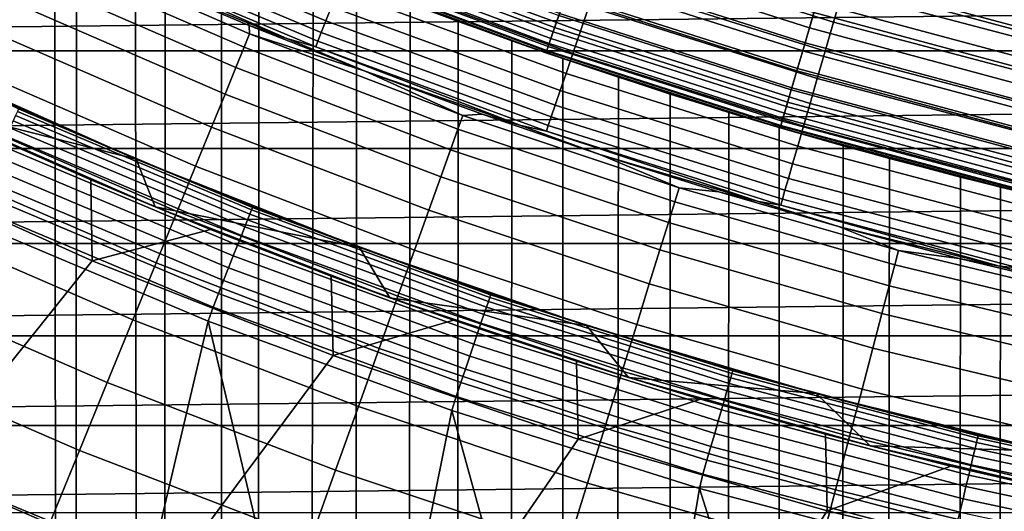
# Model space of a CAD drawing. Header units: metres. Extents: x -109 to 109, y -342 to 66.
# Tile 259 of 512: x -9.01 to -5.01, y -21.71 to -19.71. Entities that reach past the tile are written whole.
import ezdxf

# ---------------------------------------------------------------- set-up
doc = ezdxf.new("R2010")
doc.units = ezdxf.units.M
doc.layers.add('solid_K_24_62_16_000B91', color=7, linetype='CONTINUOUS')

msp = doc.modelspace()

# ---------------------------------------------------------------- linework, layer by layer
at = {"layer": 'solid_K_24_62_16_000B91'}
for points in [[(-8.971169, -281.998566, 12.344424), (-9.313966, -281.865784, 12.839974), (-9.447623, -18.754797, -57.434387), (-9.168513, -18.892813, -57.856709)], [(-9.313966, -278.836395, 24.145853), (-8.971169, -278.703613, 24.641403), (-8.776554, -19.078053, -44.649933), (-9.11359, -18.919367, -45.180481)], [(-8.600146, -282.12616, 11.868219), (-8.971169, -281.998566, 12.344424), (-9.168513, -18.892813, -57.856709), (-8.865172, -19.037035, -58.267902)], [(-8.202064, -282.248169, 11.412859), (-8.600146, -282.12616, 11.868219), (-8.865172, -19.037035, -58.267902), (-8.537788, -19.186092, -58.666569)], [(-8.971169, -278.703613, 24.641403), (-8.600146, -278.575989, 25.117607), (-8.416058, -19.239801, -44.138729), (-8.776554, -19.078053, -44.649933)], [(-8.202064, -282.248169, 11.412859), (-8.537788, -19.186092, -58.666569), (-8.187317, -19.338247, -59.050694)], [(-8.600146, -278.575989, 25.117607), (-8.202064, -278.453979, 25.572969), (-8.035668, -19.401754, -43.651417), (-8.416058, -19.239801, -44.138729)], [(-7.763154, -19.715445, -29.859468), (-8.678729, -19.329899, -29.859468), (-8.653186, -19.273006, -29.999943), (-7.740305, -19.657417, -29.999943)], [(-7.781529, -19.76211, -29.714186), (-8.699271, -19.375652, -29.714186), (-8.678729, -19.329899, -29.859468), (-7.763154, -19.715445, -29.859468)], [(-6.728083, -19.756865, -30.382496), (-7.646737, -19.419788, -30.382496), (-7.607965, -19.321323, -30.493958), (-6.693969, -19.656689, -30.493958)], [(-5.69913, -19.72003, -30.687834), (-6.617188, -19.431225, -30.687834), (-6.575081, -19.307579, -30.768835), (-5.662865, -19.594547, -30.768835)], [(-8.202064, -282.248169, 11.412859), (-8.187317, -19.338247, -59.050694), (-7.814703, -19.491804, -59.418682)], [(-6.838885, -19.759663, -63.845238), (-7.771342, -19.411873, -63.845238), (-7.745199, -19.346573, -64.122269), (-6.815879, -19.69319, -64.122269)], [(-6.813245, -19.685577, -32.196003), (-7.742205, -19.339092, -32.196003), (-7.764576, -19.394974, -32.350132), (-6.832932, -19.74246, -32.350132)], [(-5.767221, -19.64135, -31.644464), (-6.695261, -19.344688, -31.644464), (-6.730264, -19.44582, -31.770662), (-5.797371, -19.744034, -31.770662)], [(-8.923791, -19.397949, -28.532835), (-8.072843, -19.767237, -28.532835), (-8.095446, -19.82258, -28.045769), (-8.948776, -19.452259, -28.045769)], [(-8.072843, -19.767237, -28.532835), (-8.923791, -19.397949, -28.532835), (-8.54127, -19.536139, -29.010334), (-8.074717, -19.733549, -29.010334)], [(-8.72479, -19.432487, -29.41346), (-7.921173, -19.786184, -29.262819), (-8.54127, -19.536139, -29.010334), (-8.853663, -19.386869, -29.262819)], [(-7.804355, -19.82008, -29.41346), (-8.72479, -19.432487, -29.41346), (-8.714663, -19.409931, -29.565153), (-7.795296, -19.797073, -29.565153)], [(-7.795296, -19.797073, -29.565153), (-8.714663, -19.409931, -29.565153), (-8.699271, -19.375652, -29.714186), (-7.781529, -19.76211, -29.714186)], [(-8.202064, -278.453979, 25.572969), (-7.778174, -278.337952, 26.006054), (-7.638022, -19.561712, -43.190308), (-8.035668, -19.401754, -43.651417)], [(-6.855362, -19.807268, -63.563889), (-7.790065, -19.458643, -63.563889), (-7.771342, -19.411873, -63.845238), (-6.838885, -19.759663, -63.845238)], [(-6.832932, -19.74246, -32.350132), (-7.764576, -19.394974, -32.350132), (-7.782136, -19.438835, -32.508709), (-6.848384, -19.787107, -32.508709)], [(-5.815046, -19.804228, -64.657761), (-6.750782, -19.505106, -64.657761), (-6.709024, -19.384453, -64.913483), (-5.779076, -19.681725, -64.913483)], [(-4.801707, -19.792906, -65.159439), (-5.738053, -19.542013, -65.159439), (-5.692186, -19.385805, -65.394363), (-4.763325, -19.634693, -65.394363)], [(-4.768724, -19.65695, -31.420704), (-5.698638, -19.40778, -31.420704), (-5.734234, -19.529009, -31.527544), (-4.798512, -19.779736, -31.527544)], [(-18.08902, -19.430811, 84.926178), (-17.643488, -19.837572, 84.926178), (18.089027, -19.430805, 84.926178)], [(-17.643488, -19.837572, 84.926178), (17.643496, -19.837566, 84.926178), (18.089027, -19.430805, 84.926178)], [(-8.948776, -19.452259, -28.045769), (-8.095446, -19.82258, -28.045769), (-8.128892, -19.904476, -27.563086), (-8.985748, -19.532623, -27.563086)], [(-7.804355, -19.82008, -29.41346), (-7.921173, -19.786184, -29.262819), (-8.72479, -19.432487, -29.41346)], [(-6.848384, -19.787107, -32.508709), (-7.782136, -19.438835, -32.508709), (-7.794764, -19.470377, -32.670647), (-6.859497, -19.819214, -32.670647)], [(-6.759007, -19.847673, -30.262415), (-7.681883, -19.509048, -30.262415), (-7.646737, -19.419788, -30.382496), (-6.728083, -19.756865, -30.382496)], [(-5.797371, -19.744034, -31.770662), (-6.730264, -19.44582, -31.770662), (-6.761734, -19.536749, -31.905273), (-5.82448, -19.836357, -31.905273)], [(-5.733344, -19.838417, -30.595985), (-6.656914, -19.547878, -30.595985), (-6.617188, -19.431225, -30.687834), (-5.69913, -19.72003, -30.687834)], [(-8.202064, -282.248169, 11.412859), (-7.814703, -19.491804, -59.418682), (-7.420635, -19.645208, -59.769444), (-7.778174, -282.364227, 10.979774)], [(-6.866193, -19.838562, -32.834843), (-7.802373, -19.489386, -32.834843), (-7.804913, -19.495726, -33), (-6.868428, -19.845016, -33)], [(-7.801274, -19.486639, -63.279659), (-6.865226, -19.835768, -63.279659), (-6.868427, -19.845016, -63), (-7.804911, -19.495728, -63)], [(-6.859497, -19.819214, -32.670647), (-7.794764, -19.470377, -32.670647), (-7.802373, -19.489386, -32.834843), (-6.866193, -19.838562, -32.834843)], [(-6.865226, -19.835768, -63.279659), (-7.801274, -19.486639, -63.279659), (-7.790065, -19.458643, -63.563889), (-6.855362, -19.807268, -63.563889)], [(-4.7382, -19.838442, -30.768835), (-5.662865, -19.594547, -30.768835), (-5.624814, -19.462883, -30.8384), (-4.706362, -19.705139, -30.8384)], [(-8.985748, -19.532623, -27.563086), (-8.128892, -19.904476, -27.563086), (-8.173064, -20.012636, -27.086475), (-9.034576, -19.638763, -27.086475)], [(-6.799747, -19.868654, -42.351524), (-6.868428, -19.845016, -33), (-7.804913, -19.495726, -33), (-7.225279, -19.717894, -42.756645)], [(-7.638022, -19.561712, -43.190308), (-7.225279, -19.717894, -42.756645), (-7.804913, -19.495726, -33)], [(-7.006536, -19.796679, -60.101452), (-7.420635, -19.645208, -59.769444), (-7.804911, -19.495728, -63), (-6.868427, -19.845016, -63)], [(-6.786517, -19.928453, -30.134586), (-7.713149, -19.588451, -30.134586), (-7.681883, -19.509048, -30.262415), (-6.759007, -19.847673, -30.262415)], [(-5.845779, -19.908897, -64.393578), (-6.786462, -19.608194, -64.393578), (-6.750782, -19.505106, -64.657761), (-5.815046, -19.804228, -64.657761)], [(-4.798512, -19.779736, -31.527544), (-5.734234, -19.529009, -31.527544), (-5.767221, -19.64135, -31.644464), (-4.826116, -19.893518, -31.644464)], [(-8.074717, -19.733549, -29.010334), (-8.54127, -19.536139, -29.010334), (-7.921173, -19.786184, -29.262819)], [(-7.778174, -278.337952, 26.006054), (-7.329813, -278.228241, 26.415499), (-7.225279, -19.717894, -42.756645), (-7.638022, -19.561712, -43.190308)], [(-5.82448, -19.836357, -31.905273), (-6.761734, -19.536749, -31.905273), (-6.789458, -19.61685, -32.047379), (-5.848361, -19.917686, -32.047379)], [(-5.765258, -19.948847, -30.493958), (-6.693969, -19.656689, -30.493958), (-6.656914, -19.547878, -30.595985), (-5.733344, -19.838417, -30.595985)], [(-4.836036, -19.934412, -64.913483), (-5.779076, -19.681725, -64.913483), (-5.738053, -19.542013, -65.159439), (-4.801707, -19.792906, -65.159439)], [(-6.81041, -19.998617, -29.999943), (-7.740305, -19.657417, -29.999943), (-7.713149, -19.588451, -30.134586), (-6.786517, -19.928453, -30.134586)], [(-5.871119, -19.995197, -64.122269), (-6.815879, -19.69319, -64.122269), (-6.786462, -19.608194, -64.393578), (-5.845779, -19.908897, -64.393578)], [(-4.768543, -19.965487, -30.687834), (-5.69913, -19.72003, -30.687834), (-5.662865, -19.594547, -30.768835), (-4.7382, -19.838442, -30.768835)], [(-9.034576, -19.638763, -27.086475), (-8.173064, -20.012636, -27.086475), (-8.227809, -20.146683, -26.617601), (-9.095092, -19.770306, -26.617601)], [(-7.778174, -282.364227, 10.979774), (-7.420635, -19.645208, -59.769444), (-7.006536, -19.796679, -60.101452), (-7.329813, -282.473938, 10.570329)], [(-5.848361, -19.917686, -32.047379), (-6.789458, -19.61685, -32.047379), (-6.813245, -19.685577, -32.196003), (-5.86885, -19.987467, -32.196003)], [(-4.826116, -19.893518, -31.644464), (-5.767221, -19.64135, -31.644464), (-5.797371, -19.744034, -31.770662), (-4.851346, -19.99752, -31.770662)], [(-6.830514, -20.057652, -29.859468), (-7.763154, -19.715445, -29.859468), (-7.740305, -19.657417, -29.999943), (-6.81041, -19.998617, -29.999943)], [(-5.890937, -20.062689, -63.845238), (-6.838885, -19.759663, -63.845238), (-6.815879, -19.69319, -64.122269), (-5.871119, -19.995197, -64.122269)], [(-5.86885, -19.987467, -32.196003), (-6.813245, -19.685577, -32.196003), (-6.832932, -19.74246, -32.350132), (-5.885808, -20.045221, -32.350132)], [(-5.794639, -20.05051, -30.382496), (-6.728083, -19.756865, -30.382496), (-6.693969, -19.656689, -30.493958), (-5.765258, -19.948847, -30.493958)], [(-4.866137, -20.058487, -64.657761), (-5.815046, -19.804228, -64.657761), (-5.779076, -19.681725, -64.913483), (-4.836036, -19.934412, -64.913483)], [(-6.846682, -20.105127, -29.714186), (-7.781529, -19.76211, -29.714186), (-7.763154, -19.715445, -29.859468), (-6.830514, -20.057652, -29.859468)], [(-7.329813, -278.228241, 26.415499), (-6.858388, -278.125214, 26.800016), (-6.799747, -19.868654, -42.351524), (-7.225279, -19.717894, -42.756645)], [(-4.797171, -20.085348, -30.595985), (-5.733344, -19.838417, -30.595985), (-5.69913, -19.72003, -30.687834), (-4.768543, -19.965487, -30.687834)], [(-9.095092, -19.770306, -26.617601), (-8.227809, -20.146683, -26.617601), (-8.292933, -20.306147, -26.158104), (-9.167081, -19.92679, -26.158104)], [(-8.072843, -19.767237, -28.532835), (-7.206658, -20.099216, -28.532835), (-7.226836, -20.155491, -28.045769), (-8.095446, -19.82258, -28.045769)], [(-7.603605, -19.919819, -29.010334), (-8.074717, -19.733549, -29.010334), (-7.921173, -19.786184, -29.262819)], [(-8.072843, -19.767237, -28.532835), (-8.074717, -19.733549, -29.010334), (-7.603605, -19.919819, -29.010334)], [(-8.072843, -19.767237, -28.532835), (-7.603605, -19.919819, -29.010334), (-7.206658, -20.099216, -28.532835)], [(-6.858795, -20.140697, -29.565153), (-7.795296, -19.797073, -29.565153), (-7.781529, -19.76211, -29.714186), (-6.846682, -20.105127, -29.714186)], [(-5.90513, -20.111025, -63.563889), (-6.855362, -19.807268, -63.563889), (-6.838885, -19.759663, -63.845238), (-5.890937, -20.062689, -63.845238)], [(-5.885808, -20.045221, -32.350132), (-6.832932, -19.74246, -32.350132), (-6.848384, -19.787107, -32.508709), (-5.899119, -20.090553, -32.508709)], [(-5.821273, -20.14267, -30.262415), (-6.759007, -19.847673, -30.262415), (-6.728083, -19.756865, -30.382496), (-5.794639, -20.05051, -30.382496)], [(-4.851346, -19.99752, -31.770662), (-5.797371, -19.744034, -31.770662), (-5.82448, -19.836357, -31.905273), (-4.874031, -20.091028, -31.905273)], [(-7.804355, -19.82008, -29.41346), (-6.970738, -20.140678, -29.262819), (-7.603605, -19.919819, -29.010334), (-7.921173, -19.786184, -29.262819)], [(-6.866765, -20.164103, -29.41346), (-7.804355, -19.82008, -29.41346), (-7.795296, -19.797073, -29.565153), (-6.858795, -20.140697, -29.565153)], [(-7.329813, -282.473938, 10.570329), (-7.006536, -19.796679, -60.101452), (-6.574015, -19.944481, -60.413368), (-6.858388, -282.576965, 10.18581)], [(-6.574015, -19.944481, -60.413368), (-7.006536, -19.796679, -60.101452), (-6.868427, -19.845016, -63)], [(-5.913626, -20.139961, -63.279659), (-6.865226, -19.835768, -63.279659), (-6.855362, -19.807268, -63.563889), (-5.90513, -20.111025, -63.563889)], [(-5.899119, -20.090553, -32.508709), (-6.848384, -19.787107, -32.508709), (-6.859497, -19.819214, -32.670647), (-5.908691, -20.123154, -32.670647)], [(-4.891855, -20.164501, -64.393578), (-5.845779, -19.908897, -64.393578), (-5.815046, -19.804228, -64.657761), (-4.866137, -20.058487, -64.657761)], [(-17.643488, -19.837572, 84.926178), (-17.188747, -20.234138, 84.926178), (17.643496, -19.837566, 84.926178)], [(-17.188747, -20.234138, 84.926178), (17.188755, -20.234131, 84.926178), (17.643496, -19.837566, 84.926178)], [(-8.095446, -19.82258, -28.045769), (-7.226836, -20.155491, -28.045769), (-7.256693, -20.238762, -27.563086), (-8.128892, -19.904476, -27.563086)], [(-6.866765, -20.164103, -29.41346), (-6.970738, -20.140678, -29.262819), (-7.804355, -19.82008, -29.41346)], [(-5.914459, -20.142797, -32.834843), (-6.866193, -19.838562, -32.834843), (-6.868428, -19.845016, -33), (-5.916384, -20.149353, -33)], [(-5.472381, -20.274443, -41.315632), (-5.916384, -20.149353, -33), (-6.868428, -19.845016, -33), (-5.920751, -20.148069, -41.630596)], [(-6.363918, -20.01251, -41.975868), (-5.920751, -20.148069, -41.630596), (-6.868428, -19.845016, -33)], [(-6.799747, -19.868654, -42.351524), (-6.363918, -20.01251, -41.975868), (-6.868428, -19.845016, -33)], [(-6.865226, -19.835768, -63.279659), (-5.913626, -20.139961, -63.279659), (-5.916383, -20.149353, -63), (-6.868427, -19.845016, -63)], [(-6.124717, -20.087008, -60.704124), (-6.574015, -19.944481, -60.413368), (-6.868427, -19.845016, -63), (-5.916383, -20.149353, -63)], [(-5.908691, -20.123154, -32.670647), (-6.859497, -19.819214, -32.670647), (-6.866193, -19.838562, -32.834843), (-5.914459, -20.142797, -32.834843)], [(-5.844965, -20.224649, -30.134586), (-6.786517, -19.928453, -30.134586), (-6.759007, -19.847673, -30.262415), (-5.821273, -20.14267, -30.262415)], [(-4.874031, -20.091028, -31.905273), (-5.82448, -19.836357, -31.905273), (-5.848361, -19.917686, -32.047379), (-4.894014, -20.173403, -32.047379)], [(-4.823874, -20.197151, -30.493958), (-5.765258, -19.948847, -30.493958), (-5.733344, -19.838417, -30.595985), (-4.797171, -20.085348, -30.595985)], [(-8.533793, -20.277433, 36.652626), (-9.425765, -19.878504, 36.741066), (-9.139131, -20.011904, 34.5), (-8.660306, -20.223726, 34.5)], [(-9.394827, -20.058907, 36.701073), (-9.425765, -19.878504, 36.741066), (-8.533793, -20.277433, 36.652626)], [(-6.858388, -278.125214, 26.800016), (-6.365384, -278.029175, 27.158398), (-6.363918, -20.01251, -41.975868), (-6.799747, -19.868654, -42.351524)], [(-9.167081, -19.92679, -26.158104), (-8.292933, -20.306147, -26.158104), (-8.368212, -20.490473, -25.709589), (-9.250295, -20.107672, -25.709589)], [(-8.128892, -19.904476, -27.563086), (-7.256693, -20.238762, -27.563086), (-7.296126, -20.348738, -27.086475), (-8.173064, -20.012636, -27.086475)], [(-7.128201, -20.094845, -29.010334), (-7.603605, -19.919819, -29.010334), (-6.970738, -20.140678, -29.262819)], [(-7.206658, -20.099216, -28.532835), (-7.603605, -19.919819, -29.010334), (-7.128201, -20.094845, -29.010334)], [(-5.865544, -20.295856, -29.999943), (-6.81041, -19.998617, -29.999943), (-6.786517, -19.928453, -30.134586), (-5.844965, -20.224649, -30.134586)], [(-4.91306, -20.251909, -64.122269), (-5.871119, -19.995197, -64.122269), (-5.845779, -19.908897, -64.393578), (-4.891855, -20.164501, -64.393578)], [(-4.894014, -20.173403, -32.047379), (-5.848361, -19.917686, -32.047379), (-5.86885, -19.987467, -32.196003), (-4.91116, -20.24408, -32.196003)], [(-6.858388, -282.576965, 10.18581), (-6.574015, -19.944481, -60.413368), (-6.124717, -20.087008, -60.704124), (-6.365384, -282.673004, 9.827429)], [(-4.848457, -20.300079, -30.382496), (-5.794639, -20.05051, -30.382496), (-5.765258, -19.948847, -30.493958), (-4.823874, -20.197151, -30.493958)], [(-9.012448, -20.073183, 34.440392), (-8.660306, -20.223726, 34.5), (-9.139131, -20.011904, 34.5)], [(-8.173064, -20.012636, -27.086475), (-7.296126, -20.348738, -27.086475), (-7.344996, -20.485035, -26.617601), (-8.227809, -20.146683, -26.617601)], [(-5.882859, -20.355768, -29.859468), (-6.830514, -20.057652, -29.859468), (-6.81041, -19.998617, -29.999943), (-5.865544, -20.295856, -29.999943)], [(-6.365384, -278.029175, 27.158398), (-5.852353, -277.94046, 27.489513), (-5.920751, -20.148069, -41.630596), (-6.363918, -20.01251, -41.975868)], [(-4.929643, -20.320267, -63.845238), (-5.890937, -20.062689, -63.845238), (-5.871119, -19.995197, -64.122269), (-4.91306, -20.251909, -64.122269)], [(-4.91116, -20.24408, -32.196003), (-5.86885, -19.987467, -32.196003), (-5.885808, -20.045221, -32.350132), (-4.925352, -20.302576, -32.350132)], [(-4.925352, -20.302576, -32.350132), (-5.885808, -20.045221, -32.350132), (-5.899119, -20.090553, -32.508709), (-4.93649, -20.34849, -32.508709)], [(-4.870742, -20.393387, -30.262415), (-5.821273, -20.14267, -30.262415), (-5.794639, -20.05051, -30.382496), (-4.848457, -20.300079, -30.382496)], [(-9.394827, -20.058907, 36.701073), (-8.533793, -20.277433, 36.652626), (-8.457386, -20.471811, 36.609535)], [(-8.719078, -20.361732, 34.900002), (-9.201278, -20.148424, 34.900002), (-9.394827, -20.058907, 36.701073), (-8.457386, -20.471811, 36.609535)], [(-9.024218, -20.099396, 34.323208), (-8.072195, -20.50029, 34.323208), (-8.065631, -20.483622, 34.380928), (-9.01688, -20.083054, 34.380928)], [(-9.01688, -20.083054, 34.380928), (-8.065631, -20.483622, 34.380928), (-8.061667, -20.473555, 34.440392), (-9.012448, -20.073183, 34.440392)], [(-9.012448, -20.073183, 34.440392), (-8.061667, -20.473555, 34.440392), (-8.660306, -20.223726, 34.5)], [(-5.896783, -20.40395, -29.714186), (-6.846682, -20.105127, -29.714186), (-6.830514, -20.057652, -29.859468), (-5.882859, -20.355768, -29.859468)], [(-6.365384, -282.673004, 9.827429), (-6.124717, -20.087008, -60.704124), (-5.660595, -20.222702, -60.972725), (-5.852353, -282.761719, 9.496313)], [(-5.660595, -20.222702, -60.972725), (-6.124717, -20.087008, -60.704124), (-5.916383, -20.149353, -63)], [(-4.93649, -20.34849, -32.508709), (-5.899119, -20.090553, -32.508709), (-5.908691, -20.123154, -32.670647), (-4.9445, -20.381508, -32.670647)], [(-4.94152, -20.369223, -63.563889), (-5.90513, -20.111025, -63.563889), (-5.890937, -20.062689, -63.845238), (-4.929643, -20.320267, -63.845238)], [(-9.250295, -20.107672, -25.709589), (-8.368212, -20.490473, -25.709589), (-8.45338, -20.699015, -25.273624), (-9.34444, -20.312319, -25.273624)], [(-9.047142, -20.150454, 34.216316), (-8.0927, -20.552366, 34.216316), (-8.081262, -20.523317, 34.268066), (-9.034354, -20.121973, 34.268066)], [(-9.034354, -20.121973, 34.268066), (-8.081262, -20.523317, 34.268066), (-8.072195, -20.50029, 34.323208), (-9.024218, -20.099396, 34.323208)], [(-7.206658, -20.099216, -28.532835), (-6.326871, -20.393263, -28.532835), (-6.344586, -20.450359, -28.045769), (-7.226836, -20.155491, -28.045769)], [(-6.326871, -20.393263, -28.532835), (-7.206658, -20.099216, -28.532835), (-7.128201, -20.094845, -29.010334), (-6.648772, -20.258524, -29.010334)], [(-6.648772, -20.258524, -29.010334), (-7.128201, -20.094845, -29.010334), (-6.970738, -20.140678, -29.262819)], [(-5.907216, -20.440048, -29.565153), (-6.858795, -20.140697, -29.565153), (-6.846682, -20.105127, -29.714186), (-5.896783, -20.40395, -29.714186)], [(-4.9445, -20.381508, -32.670647), (-5.908691, -20.123154, -32.670647), (-5.914459, -20.142797, -32.834843), (-4.949327, -20.401405, -32.834843)], [(-4.94863, -20.398531, -63.279659), (-5.913626, -20.139961, -63.279659), (-5.90513, -20.111025, -63.563889), (-4.94152, -20.369223, -63.563889)], [(-8.712482, -20.69046, 34.599998), (-9.672872, -20.259264, 34.599998), (-9.201278, -20.148424, 34.900002), (-8.719078, -20.361732, 34.900002)], [(-9.062393, -20.184423, 34.168709), (-8.106343, -20.587013, 34.168709), (-8.0927, -20.552366, 34.216316), (-9.047142, -20.150454, 34.216316)], [(-8.227809, -20.146683, -26.617601), (-7.344996, -20.485035, -26.617601), (-7.403134, -20.647179, -26.158104), (-8.292933, -20.306147, -26.158104)], [(-7.226836, -20.155491, -28.045769), (-6.344586, -20.450359, -28.045769), (-6.370798, -20.534847, -27.563086), (-7.256693, -20.238762, -27.563086)], [(-6.866765, -20.164103, -29.41346), (-6.004513, -20.449545, -29.262819), (-6.648772, -20.258524, -29.010334), (-6.970738, -20.140678, -29.262819)], [(-5.914081, -20.463802, -29.41346), (-6.866765, -20.164103, -29.41346), (-6.858795, -20.140697, -29.565153), (-5.907216, -20.440048, -29.565153)], [(-5.914081, -20.463802, -29.41346), (-6.004513, -20.449545, -29.262819), (-6.866765, -20.164103, -29.41346)], [(-5.852353, -277.94046, 27.489513), (-5.472381, -20.274443, -41.315632), (-5.920751, -20.148069, -41.630596)], [(-4.949327, -20.401405, -32.834843), (-5.914459, -20.142797, -32.834843), (-5.916384, -20.149353, -33), (-4.950938, -20.408043, -33)], [(-4.56498, -20.497828, -40.773479), (-4.950938, -20.408043, -33), (-5.916384, -20.149353, -33), (-5.020024, -20.391159, -41.030163)], [(-5.472381, -20.274443, -41.315632), (-5.020024, -20.391159, -41.030163), (-5.916384, -20.149353, -33)], [(-5.913626, -20.139961, -63.279659), (-4.94863, -20.398531, -63.279659), (-4.950937, -20.408043, -63), (-5.916383, -20.149353, -63)], [(-5.183332, -20.35026, -61.218571), (-5.660595, -20.222702, -60.972725), (-5.916383, -20.149353, -63), (-4.950937, -20.408043, -63)], [(-4.890566, -20.476387, -30.134586), (-5.844965, -20.224649, -30.134586), (-5.821273, -20.14267, -30.262415), (-4.870742, -20.393387, -30.262415)], [(-9.079886, -20.223385, 34.125946), (-8.12199, -20.626753, 34.125946), (-8.106343, -20.587013, 34.168709), (-9.062393, -20.184423, 34.168709)], [(-17.188747, -20.234138, 84.926178), (-16.725176, -20.620186, 84.926178), (17.188755, -20.234131, 84.926178)], [(-16.725176, -20.620186, 84.926178), (16.725183, -20.620178, 84.926178), (17.188755, -20.234131, 84.926178)], [(-9.099364, -20.266769, 34.088646), (-8.139414, -20.671001, 34.088646), (-8.12199, -20.626753, 34.125946), (-9.079886, -20.223385, 34.125946)], [(-8.533793, -20.277433, 36.652626), (-8.660306, -20.223726, 34.5), (-8.176575, -20.424093, 34.5)], [(-8.061667, -20.473555, 34.440392), (-8.176575, -20.424093, 34.5), (-8.660306, -20.223726, 34.5)], [(-7.256693, -20.238762, -27.563086), (-6.370798, -20.534847, -27.563086), (-6.405417, -20.646433, -27.086475), (-7.296126, -20.348738, -27.086475)], [(-4.907785, -20.548481, -29.999943), (-5.865544, -20.295856, -29.999943), (-5.844965, -20.224649, -30.134586), (-4.890566, -20.476387, -30.134586)], [(-5.852353, -282.761719, 9.496313), (-5.660595, -20.222702, -60.972725), (-5.183332, -20.35026, -61.218571), (-5.320908, -282.842865, 9.193503)], [(-8.712482, -20.69046, 34.599998), (-9.653476, -21.863674, 34.599998), (-10.653291, -21.394323, 34.599998), (-9.672872, -20.259264, 34.599998)], [(-9.120544, -20.313942, 34.057358), (-8.15836, -20.719116, 34.057358), (-8.139414, -20.671001, 34.088646), (-9.099364, -20.266769, 34.088646)], [(-7.625873, -20.636036, 36.573128), (-8.533793, -20.277433, 36.652626), (-8.176575, -20.424093, 34.5), (-7.688213, -20.612894, 34.5)], [(-8.457386, -20.471811, 36.609535), (-8.533793, -20.277433, 36.652626), (-7.625873, -20.636036, 36.573128)], [(-6.165591, -20.410769, -29.010334), (-6.648772, -20.258524, -29.010334), (-6.004513, -20.449545, -29.262819)], [(-6.326871, -20.393263, -28.532835), (-6.648772, -20.258524, -29.010334), (-6.165591, -20.410769, -29.010334)], [(-5.852353, -277.94046, 27.489513), (-5.320908, -277.859314, 27.792324), (-5.020024, -20.391159, -41.030163), (-5.472381, -20.274443, -41.315632)], [(-9.34444, -20.312319, -25.273624), (-8.45338, -20.699015, -25.273624), (-8.54814, -20.931044, -24.851734), (-9.449188, -20.540012, -24.851734)], [(-9.143115, -20.364214, 34.032536), (-8.17855, -20.77039, 34.032536), (-8.15836, -20.719116, 34.057358), (-9.120544, -20.313942, 34.057358)], [(-8.292933, -20.306147, -26.158104), (-7.403134, -20.647179, -26.158104), (-7.470335, -20.8346, -25.709589), (-8.368212, -20.490473, -25.709589)], [(-4.922272, -20.609138, -29.859468), (-5.882859, -20.355768, -29.859468), (-5.865544, -20.295856, -29.999943), (-4.907785, -20.548481, -29.999943)], [(-9.166748, -20.416851, 34.014545), (-8.199689, -20.824078, 34.014545), (-8.17855, -20.77039, 34.032536), (-9.143115, -20.364214, 34.032536)], [(-8.232285, -20.563364, 34.900002), (-8.719078, -20.361732, 34.900002), (-8.457386, -20.471811, 36.609535)], [(-8.712482, -20.69046, 34.599998), (-8.719078, -20.361732, 34.900002), (-8.232285, -20.563364, 34.900002)], [(-7.296126, -20.348738, -27.086475), (-6.405417, -20.646433, -27.086475), (-6.448321, -20.784725, -26.617601), (-7.344996, -20.485035, -26.617601)], [(-4.933923, -20.657919, -29.714186), (-5.896783, -20.40395, -29.714186), (-5.882859, -20.355768, -29.859468), (-4.922272, -20.609138, -29.859468)], [(-5.320908, -282.842865, 9.193503), (-5.183332, -20.35026, -61.218571), (-4.694345, -20.468588, -61.441338), (-4.772721, -282.916138, 8.919953)], [(-4.694345, -20.468588, -61.441338), (-5.183332, -20.35026, -61.218571), (-4.950937, -20.408043, -63)], [(-6.326871, -20.393263, -28.532835), (-5.435143, -20.648817, -28.532835), (-5.450361, -20.706631, -28.045769), (-6.344586, -20.450359, -28.045769)], [(-5.435143, -20.648817, -28.532835), (-6.326871, -20.393263, -28.532835), (-6.165591, -20.410769, -29.010334), (-5.67893, -20.551491, -29.010334)], [(-5.67893, -20.551491, -29.010334), (-6.165591, -20.410769, -29.010334), (-6.004513, -20.449545, -29.262819)], [(-4.942652, -20.694468, -29.565153), (-5.907216, -20.440048, -29.565153), (-5.896783, -20.40395, -29.714186), (-4.933923, -20.657919, -29.714186)], [(-5.320908, -277.859314, 27.792324), (-4.772721, -277.786011, 28.065874), (-4.56498, -20.497828, -40.773479), (-5.020024, -20.391159, -41.030163)], [(-9.191098, -20.471085, 34.003647), (-8.22147, -20.879391, 34.003647), (-8.199689, -20.824078, 34.014545), (-9.166748, -20.416851, 34.014545)], [(-8.061667, -20.473555, 34.440392), (-7.688213, -20.612894, 34.5), (-8.176575, -20.424093, 34.5)], [(-6.344586, -20.450359, -28.045769), (-5.450361, -20.706631, -28.045769), (-5.472879, -20.792177, -27.563086), (-6.370798, -20.534847, -27.563086)], [(-5.914081, -20.463802, -29.41346), (-5.024686, -20.71209, -29.262819), (-5.67893, -20.551491, -29.010334), (-6.004513, -20.449545, -29.262819)], [(-4.948396, -20.718515, -29.41346), (-5.914081, -20.463802, -29.41346), (-5.907216, -20.440048, -29.565153), (-4.942652, -20.694468, -29.565153)], [(-9.191098, -20.471085, 34.003647), (-9.213615, -20.527037, 34), (-8.241186, -20.936398, 34), (-8.22147, -20.879391, 34.003647)], [(-8.457386, -20.471811, 36.609535), (-7.625873, -20.636036, 36.573128), (-7.502813, -20.84059, 36.527779)], [(-7.740849, -20.753355, 34.900002), (-8.232285, -20.563364, 34.900002), (-8.457386, -20.471811, 36.609535), (-7.502813, -20.84059, 36.527779)], [(-8.368212, -20.490473, -25.709589), (-7.470335, -20.8346, -25.709589), (-7.546364, -21.046644, -25.273624), (-8.45338, -20.699015, -25.273624)], [(-8.072195, -20.50029, 34.323208), (-7.102427, -20.856119, 34.323208), (-7.096653, -20.839161, 34.380928), (-8.065631, -20.483622, 34.380928)], [(-8.065631, -20.483622, 34.380928), (-7.096653, -20.839161, 34.380928), (-7.093165, -20.82892, 34.440392), (-8.061667, -20.473555, 34.440392)], [(-8.061667, -20.473555, 34.440392), (-7.093165, -20.82892, 34.440392), (-7.688213, -20.612894, 34.5)], [(-7.344996, -20.485035, -26.617601), (-6.448321, -20.784725, -26.617601), (-6.499362, -20.94924, -26.158104), (-7.403134, -20.647179, -26.158104)], [(-4.948396, -20.718515, -29.41346), (-5.024686, -20.71209, -29.262819), (-5.914081, -20.463802, -29.41346)], [(-8.241186, -20.936398, 34), (-9.213615, -20.527037, 34), (-9.476871, -21.504393, 34), (-8.473124, -21.919312, 34)], [(-8.0927, -20.552366, 34.216316), (-7.12047, -20.909101, 34.216316), (-7.110405, -20.879547, 34.268066), (-8.081262, -20.523317, 34.268066)], [(-8.081262, -20.523317, 34.268066), (-7.110405, -20.879547, 34.268066), (-7.102427, -20.856119, 34.323208), (-8.072195, -20.50029, 34.323208)], [(-9.449188, -20.540012, -24.851734), (-8.54814, -20.931044, -24.851734), (-8.65216, -21.185749, -24.445395), (-9.564174, -20.789961, -24.445395)], [(-7.733439, -21.07597, 34.599998), (-8.712482, -20.69046, 34.599998), (-8.232285, -20.563364, 34.900002), (-7.740849, -20.753355, 34.900002)], [(-8.106343, -20.587013, 34.168709), (-7.132473, -20.944349, 34.168709), (-7.12047, -20.909101, 34.216316), (-8.0927, -20.552366, 34.216316)], [(-6.370798, -20.534847, -27.563086), (-5.472879, -20.792177, -27.563086), (-5.502619, -20.905161, -27.086475), (-6.405417, -20.646433, -27.086475)], [(-5.189064, -20.680609, -29.010334), (-5.67893, -20.551491, -29.010334), (-5.024686, -20.71209, -29.262819)], [(-5.435143, -20.648817, -28.532835), (-5.67893, -20.551491, -29.010334), (-5.189064, -20.680609, -29.010334)], [(-8.12199, -20.626753, 34.125946), (-7.146241, -20.984777, 34.125946), (-7.132473, -20.944349, 34.168709), (-8.106343, -20.587013, 34.168709)], [(-6.703755, -20.953749, 36.502693), (-7.625873, -20.636036, 36.573128), (-7.688213, -20.612894, 34.5), (-7.195496, -20.790018, 34.5)], [(-7.093165, -20.82892, 34.440392), (-7.195496, -20.790018, 34.5), (-7.688213, -20.612894, 34.5)], [(-16.725176, -20.620186, 84.926178), (-16.252846, -20.995649, 84.926178), (16.725183, -20.620178, 84.926178)], [(-16.252846, -20.995649, 84.926178), (16.252853, -20.995644, 84.926178), (16.725183, -20.620178, 84.926178)], [(-8.139414, -20.671001, 34.088646), (-7.161572, -21.029795, 34.088646), (-7.146241, -20.984777, 34.125946), (-8.12199, -20.626753, 34.125946)], [(-7.502813, -20.84059, 36.527779), (-7.625873, -20.636036, 36.573128), (-6.703755, -20.953749, 36.502693)], [(-7.403134, -20.647179, -26.158104), (-6.499362, -20.94924, -26.158104), (-6.558359, -21.139404, -25.709589), (-7.470335, -20.8346, -25.709589)], [(-6.405417, -20.646433, -27.086475), (-5.502619, -20.905161, -27.086475), (-5.539476, -21.045187, -26.617601), (-6.448321, -20.784725, -26.617601)], [(-5.435143, -20.648817, -28.532835), (-4.533158, -20.8654, -28.532835), (-4.54585, -20.923819, -28.045769), (-5.450361, -20.706631, -28.045769)], [(-4.533158, -20.8654, -28.532835), (-5.435143, -20.648817, -28.532835), (-5.189064, -20.680609, -29.010334), (-4.696268, -20.798054, -29.010334)], [(-7.733439, -21.07597, 34.599998), (-8.633717, -22.286076, 34.599998), (-9.653476, -21.863674, 34.599998), (-8.712482, -20.69046, 34.599998)], [(-8.15836, -20.719116, 34.057358), (-7.178241, -21.078743, 34.057358), (-7.161572, -21.029795, 34.088646), (-8.139414, -20.671001, 34.088646)], [(-4.696268, -20.798054, -29.010334), (-5.189064, -20.680609, -29.010334), (-5.024686, -20.71209, -29.262819)], [(-8.45338, -20.699015, -25.273624), (-7.546364, -21.046644, -25.273624), (-7.630957, -21.28257, -24.851734), (-8.54814, -20.931044, -24.851734)], [(-8.17855, -20.77039, 34.032536), (-7.196005, -21.130909, 34.032536), (-7.178241, -21.078743, 34.057358), (-8.15836, -20.719116, 34.057358)], [(-5.450361, -20.706631, -28.045769), (-4.54585, -20.923819, -28.045769), (-4.564631, -21.010263, -27.563086), (-5.472879, -20.792177, -27.563086)], [(-4.948396, -20.718515, -29.41346), (-4.033476, -20.927713, -29.262819), (-4.696268, -20.798054, -29.010334), (-5.024686, -20.71209, -29.262819)], [(-8.199689, -20.824078, 34.014545), (-7.214605, -21.185528, 34.014545), (-7.196005, -21.130909, 34.032536), (-8.17855, -20.77039, 34.032536)], [(-7.244776, -20.931692, 34.900002), (-7.740849, -20.753355, 34.900002), (-7.502813, -20.84059, 36.527779)], [(-7.733439, -21.07597, 34.599998), (-7.740849, -20.753355, 34.900002), (-7.244776, -20.931692, 34.900002)], [(-9.564174, -20.789961, -24.445395), (-8.65216, -21.185749, -24.445395), (-8.765078, -21.462242, -24.056023), (-9.688993, -21.061287, -24.056023)], [(-7.093165, -20.82892, 34.440392), (-6.698703, -20.955366, 34.5), (-6.703755, -20.953749, 36.502693), (-7.195496, -20.790018, 34.5)], [(-6.448321, -20.784725, -26.617601), (-5.539476, -21.045187, -26.617601), (-5.583322, -21.211763, -26.158104), (-6.499362, -20.94924, -26.158104)], [(-5.472879, -20.792177, -27.563086), (-4.564631, -21.010263, -27.563086), (-4.589435, -21.124434, -27.086475), (-5.502619, -20.905161, -27.086475)], [(-8.22147, -20.879391, 34.003647), (-7.233769, -21.241802, 34.003647), (-7.214605, -21.185528, 34.014545), (-8.199689, -20.824078, 34.014545)], [(-7.470335, -20.8346, -25.709589), (-6.558359, -21.139404, -25.709589), (-6.625106, -21.354549, -25.273624), (-7.546364, -21.046644, -25.273624)], [(-7.502813, -20.84059, 36.527779), (-6.703755, -20.953749, 36.502693), (-6.533105, -21.164616, 36.455944)], [(-6.744486, -21.098209, 34.900002), (-7.244776, -20.931692, 34.900002), (-7.502813, -20.84059, 36.527779), (-6.533105, -21.164616, 36.455944)], [(-7.102427, -20.856119, 34.323208), (-6.117048, -21.166103, 34.323208), (-6.112074, -21.148893, 34.380928), (-7.096653, -20.839161, 34.380928)], [(-7.096653, -20.839161, 34.380928), (-6.112074, -21.148893, 34.380928), (-6.10907, -21.1385, 34.440392), (-7.093165, -20.82892, 34.440392)], [(-7.093165, -20.82892, 34.440392), (-6.10907, -21.1385, 34.440392), (-6.698703, -20.955366, 34.5)], [(-8.22147, -20.879391, 34.003647), (-8.241186, -20.936398, 34), (-7.250521, -21.299761, 34), (-7.233769, -21.241802, 34.003647)], [(-7.12047, -20.909101, 34.216316), (-6.132587, -21.219872, 34.216316), (-6.123919, -21.189878, 34.268066), (-7.110405, -20.879547, 34.268066)], [(-7.110405, -20.879547, 34.268066), (-6.123919, -21.189878, 34.268066), (-6.117048, -21.166103, 34.323208), (-7.102427, -20.856119, 34.323208)], [(-8.54814, -20.931044, -24.851734), (-7.630957, -21.28257, -24.851734), (-7.723816, -21.541553, -24.445395), (-8.65216, -21.185749, -24.445395)], [(-6.736929, -21.415323, 34.599998), (-7.733439, -21.07597, 34.599998), (-7.244776, -20.931692, 34.900002), (-6.744486, -21.098209, 34.900002)], [(-7.132473, -20.944349, 34.168709), (-6.142925, -21.255644, 34.168709), (-6.132587, -21.219872, 34.216316), (-7.12047, -20.909101, 34.216316)], [(-5.502619, -20.905161, -27.086475), (-4.589435, -21.124434, -27.086475), (-4.620175, -21.265926, -26.617601), (-5.539476, -21.045187, -26.617601)], [(-8.241186, -20.936398, 34), (-8.473124, -21.919312, 34), (-7.964137, -22.109329, 34)], [(-7.250521, -21.299761, 34), (-8.241186, -20.936398, 34), (-7.964137, -22.109329, 34), (-7.450575, -22.287638, 34)], [(-7.146241, -20.984777, 34.125946), (-6.154783, -21.296673, 34.125946), (-6.142925, -21.255644, 34.168709), (-7.132473, -20.944349, 34.168709)], [(-5.769203, -21.230078, 36.441433), (-6.703755, -20.953749, 36.502693), (-6.698703, -20.955366, 34.5), (-6.198116, -21.108845, 34.5)], [(-6.533105, -21.164616, 36.455944), (-6.703755, -20.953749, 36.502693), (-5.769203, -21.230078, 36.441433)], [(-6.10907, -21.1385, 34.440392), (-6.198116, -21.108845, 34.5), (-6.698703, -20.955366, 34.5)], [(-6.499362, -20.94924, -26.158104), (-5.583322, -21.211763, -26.158104), (-5.634004, -21.404308, -25.709589), (-6.558359, -21.139404, -25.709589)], [(-16.252846, -20.995649, 84.926178), (-15.772186, -21.360191, 84.926178), (16.252853, -20.995644, 84.926178)], [(-15.772186, -21.360191, 84.926178), (15.772194, -21.360186, 84.926178), (16.252853, -20.995644, 84.926178)], [(-7.161572, -21.029795, 34.088646), (-6.167986, -21.34236, 34.088646), (-6.154783, -21.296673, 34.125946), (-7.146241, -20.984777, 34.125946)], [(-7.546364, -21.046644, -25.273624), (-6.625106, -21.354549, -25.273624), (-6.699372, -21.593927, -24.851734), (-7.630957, -21.28257, -24.851734)], [(-7.178241, -21.078743, 34.057358), (-6.182343, -21.392036, 34.057358), (-6.167986, -21.34236, 34.088646), (-7.161572, -21.029795, 34.088646)], [(-5.539476, -21.045187, -26.617601), (-4.620175, -21.265926, -26.617601), (-4.656745, -21.43425, -26.158104), (-5.583322, -21.211763, -26.158104)], [(-9.688993, -21.061287, -24.056023), (-8.765078, -21.462242, -24.056023), (-8.886498, -21.759552, -23.684982), (-9.823214, -21.353043, -23.684982)], [(-6.736929, -21.415323, 34.599998), (-7.595408, -22.660971, 34.599998), (-8.633717, -22.286076, 34.599998), (-7.733439, -21.07597, 34.599998)], [(-7.196005, -21.130909, 34.032536), (-6.197642, -21.444977, 34.032536), (-6.182343, -21.392036, 34.057358), (-7.178241, -21.078743, 34.057358)], [(-7.214605, -21.185528, 34.014545), (-6.213662, -21.500406, 34.014545), (-6.197642, -21.444977, 34.032536), (-7.196005, -21.130909, 34.032536)], [(-6.240236, -21.252811, 34.900002), (-6.744486, -21.098209, 34.900002), (-6.533105, -21.164616, 36.455944)], [(-6.736929, -21.415323, 34.599998), (-6.744486, -21.098209, 34.900002), (-6.240236, -21.252811, 34.900002)], [(-6.10907, -21.1385, 34.440392), (-5.694019, -21.250368, 34.5), (-5.769203, -21.230078, 36.441433), (-6.198116, -21.108845, 34.5)], [(-6.558359, -21.139404, -25.709589), (-5.634004, -21.404308, -25.709589), (-5.691344, -21.62215, -25.273624), (-6.625106, -21.354549, -25.273624)], [(-6.533105, -21.164616, 36.455944), (-5.769203, -21.230078, 36.441433), (-5.550264, -21.443344, 36.39415)], [(-5.732595, -21.395323, 34.900002), (-6.240236, -21.252811, 34.900002), (-6.533105, -21.164616, 36.455944), (-5.550264, -21.443344, 36.39415)], [(-6.123919, -21.189878, 34.268066), (-5.123971, -21.45363, 34.268066), (-5.118221, -21.42956, 34.323208), (-6.117048, -21.166103, 34.323208)], [(-6.117048, -21.166103, 34.323208), (-5.118221, -21.42956, 34.323208), (-5.114059, -21.412136, 34.380928), (-6.112074, -21.148893, 34.380928)], [(-6.112074, -21.148893, 34.380928), (-5.114059, -21.412136, 34.380928), (-5.111546, -21.401611, 34.440392), (-6.10907, -21.1385, 34.440392)], [(-6.10907, -21.1385, 34.440392), (-5.111546, -21.401611, 34.440392), (-5.694019, -21.250368, 34.5)], [(-8.65216, -21.185749, -24.445395), (-7.723816, -21.541553, -24.445395), (-7.824619, -21.822689, -24.056023), (-8.765078, -21.462242, -24.056023)], [(-7.233769, -21.241802, 34.003647), (-6.230167, -21.557518, 34.003647), (-6.213662, -21.500406, 34.014545), (-7.214605, -21.185528, 34.014545)], [(-6.132587, -21.219872, 34.216316), (-5.131223, -21.483997, 34.216316), (-5.123971, -21.45363, 34.268066), (-6.123919, -21.189878, 34.268066)], [(-5.583322, -21.211763, -26.158104), (-4.656745, -21.43425, -26.158104), (-4.699016, -21.628817, -25.709589), (-5.634004, -21.404308, -25.709589)], [(-7.233769, -21.241802, 34.003647), (-7.250521, -21.299761, 34), (-6.244016, -21.616247, 34), (-6.230167, -21.557518, 34.003647)], [(-5.725421, -21.707645, 34.599998), (-6.736929, -21.415323, 34.599998), (-6.240236, -21.252811, 34.900002), (-5.732595, -21.395323, 34.900002)], [(-6.142925, -21.255644, 34.168709), (-5.139873, -21.520214, 34.168709), (-5.131223, -21.483997, 34.216316), (-6.132587, -21.219872, 34.216316)], [(-4.823982, -21.464602, 36.389439), (-5.769203, -21.230078, 36.441433), (-5.694019, -21.250368, 34.5), (-5.186697, -21.379854, 34.5)], [(-5.550264, -21.443344, 36.39415), (-5.769203, -21.230078, 36.441433), (-4.823982, -21.464602, 36.389439)], [(-5.111546, -21.401611, 34.440392), (-5.186697, -21.379854, 34.5), (-5.694019, -21.250368, 34.5)], [(-7.630957, -21.28257, -24.851734), (-6.699372, -21.593927, -24.851734), (-6.780895, -21.856699, -24.445395), (-7.723816, -21.541553, -24.445395)], [(-6.154783, -21.296673, 34.125946), (-5.149795, -21.561754, 34.125946), (-5.139873, -21.520214, 34.168709), (-6.142925, -21.255644, 34.168709)], [(-7.250521, -21.299761, 34), (-7.450575, -22.287638, 34), (-6.933055, -22.454012, 34)], [(-6.244016, -21.616247, 34), (-7.250521, -21.299761, 34), (-6.933055, -22.454012, 34), (-6.411626, -22.608425, 34)], [(-6.167986, -21.34236, 34.088646), (-5.160842, -21.608009, 34.088646), (-5.149795, -21.561754, 34.125946), (-6.154783, -21.296673, 34.125946)], [(-15.772186, -21.360191, 84.926178), (-15.283257, -21.713766, 84.926178), (15.772194, -21.360186, 84.926178)], [(-15.283257, -21.713766, 84.926178), (15.283264, -21.71376, 84.926178), (15.772194, -21.360186, 84.926178)], [(-9.823214, -21.353043, -23.684982), (-8.886498, -21.759552, -23.684982), (-9.015997, -22.076643, -23.333569), (-9.966362, -21.664211, -23.333569)], [(-6.625106, -21.354549, -25.273624), (-5.691344, -21.62215, -25.273624), (-5.755143, -21.864529, -24.851734), (-6.699372, -21.593927, -24.851734)], [(-6.182343, -21.392036, 34.057358), (-5.172854, -21.658304, 34.057358), (-5.160842, -21.608009, 34.088646), (-6.167986, -21.34236, 34.088646)], [(-6.197642, -21.444977, 34.032536), (-5.185656, -21.711903, 34.032536), (-5.172854, -21.658304, 34.057358), (-6.182343, -21.392036, 34.057358)], [(-5.221963, -21.52565, 34.900002), (-5.732595, -21.395323, 34.900002), (-5.550264, -21.443344, 36.39415)], [(-5.725421, -21.707645, 34.599998), (-5.732595, -21.395323, 34.900002), (-5.221963, -21.52565, 34.900002)], [(-5.634004, -21.404308, -25.709589), (-4.699016, -21.628817, -25.709589), (-4.74684, -21.848944, -25.273624), (-5.691344, -21.62215, -25.273624)], [(-5.111546, -21.401611, 34.440392), (-4.676437, -21.497231, 34.5), (-4.823982, -21.464602, 36.389439), (-5.186697, -21.379854, 34.5)], [(-5.118221, -21.42956, 34.323208), (-4.108144, -21.645908, 34.323208), (-4.104804, -21.628309, 34.380928), (-5.114059, -21.412136, 34.380928)], [(-5.114059, -21.412136, 34.380928), (-4.104804, -21.628309, 34.380928), (-4.102786, -21.61768, 34.440392), (-5.111546, -21.401611, 34.440392)], [(-5.111546, -21.401611, 34.440392), (-4.102786, -21.61768, 34.440392), (-4.676437, -21.497231, 34.5)], [(-5.725421, -21.707645, 34.599998), (-6.540298, -22.987698, 34.599998), (-7.595408, -22.660971, 34.599998), (-6.736929, -21.415323, 34.599998)], [(-6.213662, -21.500406, 34.014545), (-5.19906, -21.768024, 34.014545), (-5.185656, -21.711903, 34.032536), (-6.197642, -21.444977, 34.032536)], [(-5.550264, -21.443344, 36.39415), (-4.823982, -21.464602, 36.389439), (-4.556302, -21.676313, 36.342503)], [(-4.708392, -21.643787, 34.900002), (-5.221963, -21.52565, 34.900002), (-5.550264, -21.443344, 36.39415), (-4.556302, -21.676313, 36.342503)], [(-5.131223, -21.483997, 34.216316), (-4.11858, -21.700895, 34.216316), (-4.112758, -21.670223, 34.268066), (-5.123971, -21.45363, 34.268066)], [(-5.123971, -21.45363, 34.268066), (-4.112758, -21.670223, 34.268066), (-4.108144, -21.645908, 34.323208), (-5.118221, -21.42956, 34.323208)], [(-8.765078, -21.462242, -24.056023), (-7.824619, -21.822689, -24.056023), (-7.933012, -22.124992, -23.684982), (-8.886498, -21.759552, -23.684982)], [(-5.139873, -21.520214, 34.168709), (-4.125523, -21.73748, 34.168709), (-4.11858, -21.700895, 34.216316), (-5.131223, -21.483997, 34.216316)], [(-9.516487, -21.55279, 33.996353), (-8.510951, -21.969296, 33.996353), (-8.473124, -21.919312, 34), (-9.476871, -21.504393, 34)], [(-6.230167, -21.557518, 34.003647), (-5.21287, -21.825846, 34.003647), (-5.19906, -21.768024, 34.014545), (-6.213662, -21.500406, 34.014545)], [(-4.702084, -21.952063, 34.599998), (-5.725421, -21.707645, 34.599998), (-5.221963, -21.52565, 34.900002), (-4.708392, -21.643787, 34.900002)], [(-5.149795, -21.561754, 34.125946), (-4.133486, -21.779438, 34.125946), (-4.125523, -21.73748, 34.168709), (-5.139873, -21.520214, 34.168709)], [(-9.5405, -21.607172, 33.985455), (-8.532426, -22.024729, 33.985455), (-8.510951, -21.969296, 33.996353), (-9.516487, -21.55279, 33.996353)], [(-7.723816, -21.541553, -24.445395), (-6.780895, -21.856699, -24.445395), (-6.869391, -22.141947, -24.056023), (-7.824619, -21.822689, -24.056023)], [(-6.230167, -21.557518, 34.003647), (-6.244016, -21.616247, 34), (-5.224064, -21.885136, 34), (-5.21287, -21.825846, 34.003647)], [(-5.160842, -21.608009, 34.088646), (-4.142354, -21.82616, 34.088646), (-4.133486, -21.779438, 34.125946), (-5.149795, -21.561754, 34.125946)], [(-9.563806, -21.659954, 33.967464), (-8.553269, -22.078533, 33.967464), (-8.532426, -22.024729, 33.985455), (-9.5405, -21.607172, 33.985455)], [(-6.699372, -21.593927, -24.851734), (-5.755143, -21.864529, -24.851734), (-5.825176, -22.130594, -24.445395), (-6.780895, -21.856699, -24.445395)], [(-5.172854, -21.658304, 34.057358), (-4.151995, -21.876963, 34.057358), (-4.142354, -21.82616, 34.088646), (-5.160842, -21.608009, 34.088646)], [(-6.244016, -21.616247, 34), (-6.411626, -22.608425, 34), (-5.88698, -22.750679, 34)], [(-5.224064, -21.885136, 34), (-6.244016, -21.616247, 34), (-5.88698, -22.750679, 34), (-5.359163, -22.88076, 34)], [(-5.691344, -21.62215, -25.273624), (-4.74684, -21.848944, -25.273624), (-4.800051, -22.093863, -24.851734), (-5.755143, -21.864529, -24.851734)], [(-9.586064, -21.710365, 33.942642), (-8.573175, -22.129917, 33.942642), (-8.553269, -22.078533, 33.967464), (-9.563806, -21.659954, 33.967464)], [(-5.185656, -21.711903, 34.032536), (-4.162271, -21.931103, 34.032536), (-4.151995, -21.876963, 34.057358), (-5.172854, -21.658304, 34.057358)], [(-4.702084, -21.952063, 34.599998), (-5.471883, -23.265179, 34.599998), (-6.540298, -22.987698, 34.599998), (-5.725421, -21.707645, 34.599998)]]:
    msp.add_3dface(points, dxfattribs=at)

doc.saveas('drawing.dxf')
